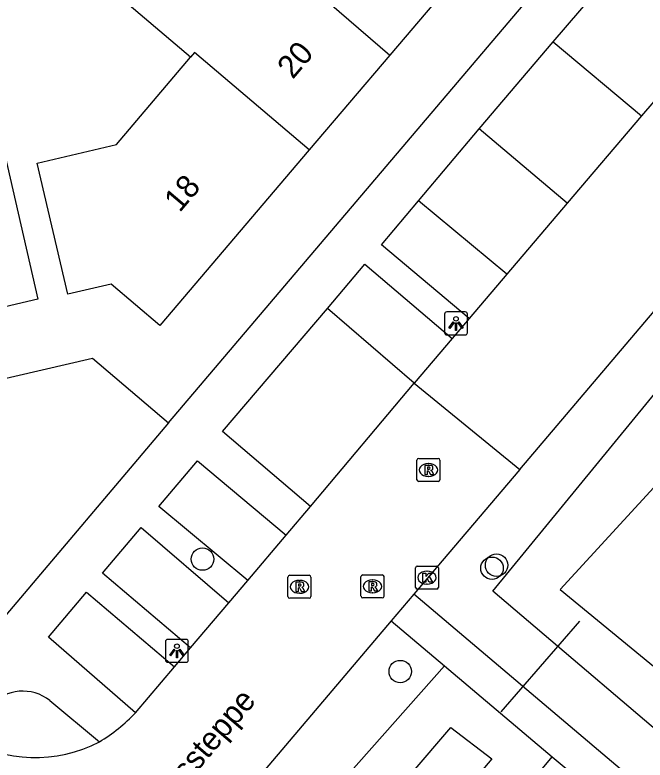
# Model space of a CAD drawing. Extents: x 156414 to 157775, y 382335 to 383765.
# Drawn here: x 156864.77 to 156892.2, y 382578.53 to 382610.96 of the extents above; entities that cross this region are included whole.
import ezdxf

# ---------------------------------------------------------------- set-up
doc = ezdxf.new("R2010")
doc.units = 0
for name, color, linetype in [('IMGEO_Berm_groen', 7, 'Continuous'), ('IMGEO_Boom', 7, 'Continuous'), ('IMGEO_Duiker', 7, 'Continuous'), ('IMGEO_Groenvoorziening', 7, 'Continuous'), ('IMGEO_Kolk', 7, 'Continuous'), ('IMGEO_Lichtpunt', 7, 'Continuous'), ('IMGEO_Openbare_ruimte_label', 7, 'Continuous'), ('IMGEO_Pand', 7, 'Continuous'), ('IMGEO_Pand_nummerreeks', 7, 'Continuous'), ('IMGEO_Parkeervlak_open', 7, 'Continuous'), ('IMGEO_Rijbaan_lokaal_gesloten', 7, 'Continuous'), ('IMGEO_Rioolput', 7, 'Continuous'), ('IMGEO_Voetpad_open', 7, 'Continuous'), ('IMGEO_Waterloop', 7, 'Continuous')]:
    doc.layers.add(name, color=color, linetype=linetype)

msp = doc.modelspace()

# ---------------------------------------------------------------- linework, layer by layer
at = {"layer": 'IMGEO_Berm_groen'}
msp.add_lwpolyline([(156989.121, 382497.781), (156885.563, 382585.876), (156913.451, 382619.915), (156947.927, 382660.436), (156969.261, 382683.807), (156976.375, 382691.256)], dxfattribs=at)
at = {"layer": 'IMGEO_Boom'}
for centre in [(156872.935, 382587.276), (156885.733, 382587.009), (156885.533, 382586.877), (156881.541, 382582.379)]:
    msp.add_circle(centre, 0.489, dxfattribs=at)
at = {"layer": 'IMGEO_Duiker'}
msp.add_lwpolyline([(156889.335, 382584.576), (156885.915, 382580.627)], dxfattribs=at)
at = {"layer": 'IMGEO_Groenvoorziening'}
for points in [[(156883.467, 382582.632), (156865.157, 382561.969), (156834.624, 382525.907), (156833.429, 382523.914), (156832.515, 382522.224)], [(156836.701, 382518.344), (156839.563, 382521.34), (156866.603, 382552.72), (156888.158, 382578.673)]]:
    msp.add_lwpolyline(points, dxfattribs=at)
at = {"layer": 'IMGEO_Kolk'}
for p, q in [((156882.203, 382586.042), (156882.203, 382586.894)), ((156882.278, 382586.968), (156883.13, 382586.968)), ((156883.204, 382586.894), (156883.204, 382586.042)), ((156882.691, 382586.748), (156882.716, 382586.748)), ((156882.714, 382586.188), (156882.689, 382586.188)), ((156883.13, 382585.968), (156882.278, 382585.968))]:
    msp.add_line(p, q, dxfattribs=at)
for points in [[(156882.203, 382586.042), (156882.203, 382586.894)], [(156882.278, 382586.968), (156883.13, 382586.968)], [(156883.204, 382586.894), (156883.204, 382586.042)], [(156882.524, 382586.668), (156882.647, 382586.668), (156882.647, 382586.517), (156882.777, 382586.668), (156882.941, 382586.668), (156882.795, 382586.517), (156882.948, 382586.268), (156882.796, 382586.268), (156882.711, 382586.432), (156882.647, 382586.365), (156882.647, 382586.268), (156882.524, 382586.268), (156882.524, 382586.668)], [(156883.13, 382585.968), (156882.278, 382585.968)]]:
    msp.add_lwpolyline(points, dxfattribs=at)
for centre, start, end in [((156882.28, 382586.892), 91.552, 178.448), ((156882.28, 382586.892), 91.552, 178.448), ((156883.128, 382586.892), 1.552, 88.448), ((156883.128, 382586.892), 1.552, 88.448), ((156882.28, 382586.044), 181.552, 268.448), ((156882.28, 382586.044), 181.552, 268.448), ((156883.128, 382586.044), 271.552, 358.448), ((156883.128, 382586.044), 271.552, 358.448)]:
    msp.add_arc(centre, 0.0765, start, end, dxfattribs=at)
for centre, major_axis, ratio, start_param, end_param in [((156882.69, 382586.468), (-0.387, 0.002), 0.722429, 4.712389, 7.853982), ((156882.715, 382586.468), (-0.39, 0.002), 0.717154, 1.570796, 4.712389)]:
    msp.add_ellipse(centre, major_axis=major_axis, ratio=ratio, start_param=start_param, end_param=end_param, dxfattribs=at)
at = {"layer": 'IMGEO_Lichtpunt'}
for p, q in [((156883.467, 382597.937), (156883.467, 382597.13)), ((156883.467, 382597.937), (156883.467, 382597.13)), ((156884.369, 382598.032), (156883.561, 382598.032)), ((156884.369, 382598.032), (156883.561, 382598.032)), ((156884.463, 382597.13), (156884.463, 382597.937)), ((156884.463, 382597.13), (156884.463, 382597.937)), ((156883.561, 382597.036), (156884.369, 382597.036)), ((156883.561, 382597.036), (156884.369, 382597.036)), ((156871.322, 382583.687), (156871.322, 382582.88)), ((156871.322, 382583.687), (156871.322, 382582.88)), ((156872.224, 382583.782), (156871.416, 382583.782)), ((156872.224, 382583.782), (156871.416, 382583.782)), ((156872.318, 382582.88), (156872.318, 382583.687)), ((156872.318, 382582.88), (156872.318, 382583.687)), ((156871.416, 382582.786), (156872.224, 382582.786)), ((156871.416, 382582.786), (156872.224, 382582.786))]:
    msp.add_line(p, q, dxfattribs=at)
for points in [[(156883.841, 382597.601), (156883.88, 382597.573), (156883.692, 382597.311), (156883.654, 382597.338), (156883.841, 382597.601)], [(156883.943, 382597.553), (156883.99, 382597.553), (156883.99, 382597.231), (156883.943, 382597.231), (156883.943, 382597.553)], [(156884.053, 382597.573), (156884.091, 382597.6), (156884.278, 382597.338), (156884.239, 382597.31), (156884.053, 382597.573)], [(156871.696, 382583.351), (156871.735, 382583.323), (156871.547, 382583.061), (156871.509, 382583.088), (156871.696, 382583.351)], [(156871.798, 382583.303), (156871.845, 382583.303), (156871.845, 382582.981), (156871.798, 382582.981), (156871.798, 382583.303)], [(156871.908, 382583.323), (156871.946, 382583.35), (156872.133, 382583.088), (156872.094, 382583.06), (156871.908, 382583.323)]]:
    msp.add_lwpolyline(points, dxfattribs=at)
for centre in [(156883.966, 382597.735), (156871.821, 382583.485)]:
    msp.add_circle(centre, 0.0994, dxfattribs=at)
for centre, start, end in [((156883.561, 382597.937), 90, 180), ((156883.561, 382597.937), 90, 180), ((156884.369, 382597.937), 0, 90), ((156884.369, 382597.937), 0, 90), ((156883.561, 382597.13), 180, 270), ((156883.561, 382597.13), 180, 270), ((156884.369, 382597.13), 270, 0), ((156884.369, 382597.13), 270, 360), ((156871.416, 382583.687), 90, 180), ((156871.416, 382583.687), 90, 180), ((156872.224, 382583.687), 0, 90), ((156872.224, 382583.687), 0, 90), ((156871.416, 382582.88), 180, 270), ((156871.416, 382582.88), 180, 270), ((156872.224, 382582.88), 270, 0), ((156872.224, 382582.88), 270, 360)]:
    msp.add_arc(centre, 0.0946, start, end, dxfattribs=at)
at = {"layer": 'IMGEO_Pand'}
for points in [[(156872.418, 382609.121), (156869.748, 382611.384), (156869.923, 382611.59), (156868.321, 382612.948), (156871.871, 382617.135), (156873.528, 382615.731)], [(156873.528, 382615.731), (156881.085, 382609.212)], [(156884.578, 382613.33), (156881.085, 382609.212)], [(156858.262, 382607.085), (156857.798, 382609.104), (156863.022, 382610.313), (156863.078, 382610.326), (156865.776, 382598.593), (156860.497, 382597.361)], [(156877.575, 382605.082), (156872.589, 382609.322), (156872.418, 382609.121)], [(156881.085, 382609.212), (156877.575, 382605.082)], [(156877.575, 382605.082), (156871.085, 382597.437), (156868.962, 382599.245), (156867.082, 382598.805), (156865.742, 382604.51), (156869.198, 382605.322), (156872.418, 382609.121)]]:
    msp.add_lwpolyline(points, dxfattribs=at)
at = {"layer": 'IMGEO_Parkeervlak_open'}
for points in [[(156888.192, 382609.782), (156892.042, 382606.568)], [(156888.803, 382602.765), (156884.98, 382606.008)], [(156886.178, 382599.676), (156882.334, 382602.864)], [(156882.151, 382594.939), (156878.378, 382598.182)]]:
    msp.add_lwpolyline(points, dxfattribs=at)
at = {"layer": 'IMGEO_Rijbaan_lokaal_gesloten'}
for points in [[(156886.737, 382591.18), (156949.74, 382665.455), (156962.073, 382679.923), (156971.986, 382691.588), (156973.623, 382693.49)], [(156894.361, 382609.263), (156892.042, 382606.568)], [(156892.042, 382606.568), (156888.803, 382602.765)], [(156888.803, 382602.765), (156886.178, 382599.676)], [(156886.178, 382599.676), (156884.539, 382597.748)], [(156884.539, 382597.748), (156883.8, 382596.879)], [(156883.8, 382596.879), (156882.151, 382594.939)], [(156877.63, 382589.57), (156882.151, 382594.939)], [(156882.151, 382594.939), (156886.737, 382591.18)], [(156886.737, 382591.18), (156882.125, 382585.743)], [(156876.576, 382588.318), (156877.63, 382589.57)], [(156874.901, 382586.342), (156876.576, 382588.318)], [(156874.085, 382585.379), (156874.901, 382586.342)], [(156882.125, 382585.743), (156881.147, 382584.59)], [(156872.413, 382583.407), (156874.085, 382585.379)], [(156881.147, 382584.59), (156855.391, 382554.226), (156843.769, 382540.567), (156831.328, 382525.852), (156828.33, 382522.305), (156828.27, 382522.229), (156828.21, 382522.153)], [(156871.722, 382582.592), (156872.413, 382583.407)], [(156870.026, 382580.591), (156871.722, 382582.592)]]:
    msp.add_lwpolyline(points, dxfattribs=at)
for centre, radius, start, end in [((156864.476, 382585.883), 7.669, 301.1778, 316.3626), ((156865.649, 382584.735), 6.093, 239.2477, 297.3225)]:
    msp.add_arc(centre, radius, start, end, dxfattribs=at)
at = {"layer": 'IMGEO_Rioolput'}
for p, q in [((156882.267, 382590.73), (156882.267, 382591.582)), ((156882.342, 382591.656), (156883.194, 382591.656)), ((156882.755, 382591.436), (156882.78, 382591.436)), ((156883.268, 382591.582), (156883.268, 382590.73)), ((156882.778, 382590.876), (156882.753, 382590.876)), ((156883.194, 382590.656), (156882.342, 382590.656)), ((156876.655, 382585.644), (156876.655, 382586.496)), ((156876.73, 382586.57), (156877.582, 382586.57)), ((156877.656, 382586.496), (156877.656, 382585.644)), ((156879.832, 382585.662), (156879.832, 382586.514)), ((156879.907, 382586.588), (156880.759, 382586.588)), ((156880.833, 382586.514), (156880.833, 382585.662)), ((156877.143, 382586.35), (156877.168, 382586.35)), ((156880.32, 382586.368), (156880.345, 382586.368)), ((156877.582, 382585.57), (156876.73, 382585.57)), ((156877.166, 382585.79), (156877.141, 382585.79)), ((156880.759, 382585.588), (156879.907, 382585.588)), ((156880.343, 382585.808), (156880.318, 382585.808))]:
    msp.add_line(p, q, dxfattribs=at)
for points in [[(156882.267, 382590.73), (156882.267, 382591.582)], [(156882.342, 382591.656), (156883.194, 382591.656)], [(156883.268, 382591.582), (156883.268, 382590.73)], [(156882.856, 382591.354), (156882.604, 382591.356), (156882.604, 382590.956)], [(156882.604, 382590.956), (156882.728, 382590.956), (156882.728, 382591.118), (156882.739, 382591.118)], [(156882.782, 382591.275), (156882.728, 382591.275), (156882.728, 382591.194)], [(156882.728, 382591.194), (156882.78, 382591.194)], [(156882.786, 382591.089), (156882.857, 382590.956), (156882.997, 382590.956), (156882.932, 382591.082)], [(156883.194, 382590.656), (156882.342, 382590.656)], [(156876.655, 382585.644), (156876.655, 382586.496)], [(156876.73, 382586.57), (156877.582, 382586.57)], [(156877.656, 382586.496), (156877.656, 382585.644)], [(156879.832, 382585.662), (156879.832, 382586.514)], [(156879.907, 382586.588), (156880.759, 382586.588)], [(156880.833, 382586.514), (156880.833, 382585.662)], [(156877.244, 382586.268), (156876.992, 382586.27), (156876.992, 382585.87)], [(156877.17, 382586.189), (156877.116, 382586.189), (156877.116, 382586.108)], [(156880.421, 382586.286), (156880.169, 382586.288), (156880.169, 382585.888)], [(156880.347, 382586.207), (156880.293, 382586.207), (156880.293, 382586.126)], [(156876.992, 382585.87), (156877.116, 382585.87), (156877.116, 382586.032), (156877.127, 382586.032)], [(156877.116, 382586.108), (156877.168, 382586.108)], [(156877.174, 382586.003), (156877.245, 382585.87), (156877.385, 382585.87), (156877.32, 382585.996)], [(156880.169, 382585.888), (156880.293, 382585.888), (156880.293, 382586.05), (156880.304, 382586.05)], [(156880.293, 382586.126), (156880.345, 382586.126)], [(156880.351, 382586.021), (156880.422, 382585.888), (156880.562, 382585.888), (156880.497, 382586.014)], [(156877.582, 382585.57), (156876.73, 382585.57)], [(156880.759, 382585.588), (156879.907, 382585.588)]]:
    msp.add_lwpolyline(points, dxfattribs=at)
for centre, radius, start, end in [((156882.344, 382591.58), 0.0765, 91.552, 178.448), ((156882.344, 382591.58), 0.0765, 91.552, 178.448), ((156883.192, 382591.58), 0.0765, 1.552, 88.448), ((156883.192, 382591.58), 0.0765, 1.552, 88.448), ((156882.738, 382591.065), 0.0533, 26.0293, 88.6989), ((156882.764, 382591.383), 0.19, 274.7715, 282.9687), ((156882.788, 382591.179), 0.0964, 77.0061, 93.1865), ((156882.802, 382591.236), 0.0378, 276.6634, 79.6772), ((156882.855, 382591.244), 0.109, 350.3612, 89.416), ((156882.853, 382591.244), 0.112, 277.5842, 350.9817), ((156882.837, 382591.029), 0.108, 29.5134, 73.7905), ((156882.344, 382590.732), 0.0765, 181.552, 268.448), ((156882.344, 382590.732), 0.0765, 181.552, 268.448), ((156883.192, 382590.732), 0.0765, 271.552, 358.448), ((156883.192, 382590.732), 0.0765, 271.552, 358.448), ((156876.732, 382586.494), 0.0765, 91.552, 178.448), ((156876.732, 382586.494), 0.0765, 91.552, 178.448), ((156877.58, 382586.494), 0.0765, 1.552, 88.448), ((156877.58, 382586.494), 0.0765, 1.552, 88.448), ((156879.909, 382586.512), 0.0765, 91.552, 178.448), ((156879.909, 382586.512), 0.0765, 91.552, 178.448), ((156880.757, 382586.512), 0.0765, 1.552, 88.448), ((156880.757, 382586.512), 0.0765, 1.552, 88.448), ((156877.176, 382586.093), 0.0964, 77.0061, 93.1865), ((156877.19, 382586.15), 0.0378, 276.6634, 79.6772), ((156877.243, 382586.158), 0.109, 350.3612, 89.416), ((156880.353, 382586.111), 0.0964, 77.0061, 93.1865), ((156880.367, 382586.168), 0.0378, 276.6634, 79.6772), ((156880.42, 382586.176), 0.109, 350.3612, 89.416), ((156877.126, 382585.979), 0.0533, 26.0293, 88.6989), ((156877.152, 382586.297), 0.19, 274.7715, 282.9687), ((156877.241, 382586.158), 0.112, 277.5842, 350.9817), ((156877.225, 382585.943), 0.108, 29.5134, 73.7905), ((156880.303, 382585.997), 0.0533, 26.0293, 88.6989), ((156880.329, 382586.315), 0.19, 274.7715, 282.9687), ((156880.418, 382586.176), 0.112, 277.5842, 350.9817), ((156880.402, 382585.961), 0.108, 29.5134, 73.7905), ((156876.732, 382585.646), 0.0765, 181.552, 268.448), ((156876.732, 382585.646), 0.0765, 181.552, 268.448), ((156877.58, 382585.646), 0.0765, 271.552, 358.448), ((156877.58, 382585.646), 0.0765, 271.552, 358.448), ((156879.909, 382585.664), 0.0765, 181.552, 268.448), ((156879.909, 382585.664), 0.0765, 181.552, 268.448), ((156880.757, 382585.664), 0.0765, 271.552, 358.448), ((156880.757, 382585.664), 0.0765, 271.552, 358.448)]:
    msp.add_arc(centre, radius, start, end, dxfattribs=at)
for centre, major_axis, ratio, start_param, end_param in [((156882.754, 382591.156), (-0.387, 0.002), 0.722429, 4.712389, 7.853982), ((156882.779, 382591.156), (-0.39, 0.002), 0.717154, 1.570796, 4.712389), ((156877.142, 382586.07), (-0.387, 0.002), 0.722429, 4.712389, 7.853982), ((156877.167, 382586.07), (-0.39, 0.002), 0.717154, 1.570796, 4.712389), ((156880.319, 382586.088), (-0.387, 0.002), 0.722429, 4.712389, 7.853982), ((156880.344, 382586.088), (-0.39, 0.002), 0.717154, 1.570796, 4.712389)]:
    msp.add_ellipse(centre, major_axis=major_axis, ratio=ratio, start_param=start_param, end_param=end_param, dxfattribs=at)
at = {"layer": 'IMGEO_Voetpad_open'}
for points in [[(156871.455, 382593.202), (156931.633, 382664.111)], [(156888.192, 382609.782), (156890.509, 382612.508)], [(156884.98, 382606.008), (156888.192, 382609.782)], [(156882.334, 382602.864), (156884.98, 382606.008)], [(156884.539, 382597.748), (156880.72, 382600.954), (156882.334, 382602.864)], [(156878.378, 382598.182), (156880.005, 382600.107), (156883.8, 382596.879)], [(156877.63, 382589.57), (156873.807, 382592.83), (156878.378, 382598.182)], [(156834.65, 382588.258), (156868.154, 382596.018), (156871.455, 382593.202)], [(156871.455, 382593.202), (156864.221, 382584.653)], [(156874.901, 382586.342), (156871.033, 382589.56), (156872.712, 382591.548), (156876.576, 382588.318)], [(156872.413, 382583.407), (156868.583, 382586.657), (156870.272, 382588.658), (156874.085, 382585.379)], [(156870.026, 382580.591), (156866.231, 382583.872), (156867.884, 382585.83), (156871.722, 382582.592)], [(156891.296, 382577.994), (156882.125, 382585.743)], [(156881.147, 382584.59), (156883.467, 382582.632)], [(156883.467, 382582.632), (156888.158, 382578.673)], [(156866.293, 382581.115), (156868.446, 382579.322)], [(156888.158, 382578.673), (156890.335, 382576.835)]]:
    msp.add_lwpolyline(points, dxfattribs=at)
msp.add_arc((156865.116, 382579.648), 1.881, 51.2649, 138.4641, dxfattribs=at)
at = {"layer": 'IMGEO_Waterloop'}
for points in [[(156976.651, 382689.094), (156938.817, 382644.211), (156919.284, 382621.196), (156897.458, 382595.718), (156888.498, 382585.952), (156917.84, 382561.833), (156974.953, 382513.255), (156988.286, 382501.918), (156990.282, 382503.616), (156950.791, 382537.119), (156911.895, 382569.901), (156892.83, 382586.334), (156913.254, 382611.005), (156944.082, 382646.376), (156967.14, 382674.699), (156978.605, 382687.65), (156976.651, 382689.094)], [(156885.526, 382578.584), (156845.993, 382531.875), (156836.354, 382521.047), (156834.528, 382522.47), (156883.743, 382579.943), (156885.526, 382578.584)]]:
    msp.add_lwpolyline(points, dxfattribs=at)

# ---------------------------------------------------------------- texts
at = {"layer": 'IMGEO_Openbare_ruimte_label'}
msp.add_text('Grassteppe', height=1, rotation=49.666, dxfattribs=at).set_placement((156870.836, 382575.819))
at = {"layer": 'IMGEO_Pand_nummerreeks'}
for s, rotation, p in [('20', 49.7123, (156876.862, 382608.128)), ('18', 49.677, (156871.94, 382602.327))]:
    msp.add_text(s, height=1, rotation=rotation, dxfattribs=at).set_placement(p)

doc.saveas('drawing.dxf')
